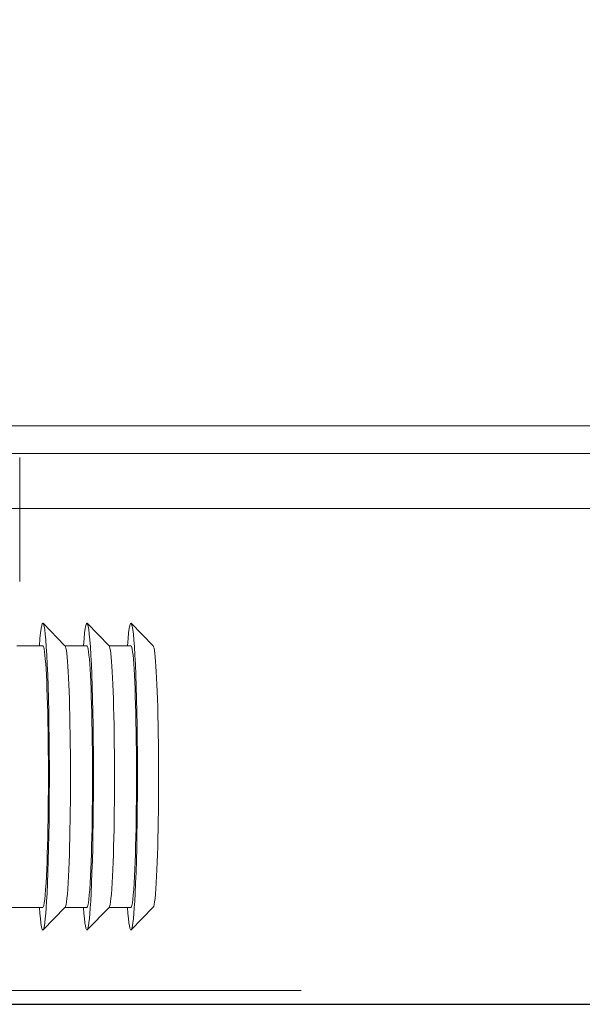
# Model space of a CAD drawing. Header units: millimetres. Extents: x 28291 to 177760, y -399809 to -170937.
# Tile 438 of 656: x 60436 to 60456, y -194641 to -194605. Entities that reach past the tile are written whole.
import ezdxf

# ---------------------------------------------------------------- set-up
doc = ezdxf.new("R2010")
doc.units = ezdxf.units.MM
doc.linetypes.add('DASHDOT', pattern=[25.4, 12.7, -6.35, 0, -6.35])
doc.layers.get('0').update_dxf_attribs({"lineweight": 0})
for name, color, linetype, lineweight in [('!! 0_ Istn-sciany', 3, 'Continuous', 30), ('!! 2_POSADZKA OBRYS', 181, 'Continuous', 0), ('0-osie-liniA', 14, 'DASHDOT', 5)]:
    doc.layers.add(name, color=color, linetype=linetype, lineweight=lineweight)
doc.layers.add('!! 1_drzwi-linia - zrealizowane', color=7, linetype='Continuous', lineweight=5, true_color=0x7a7a7a)
doc.layers.add('!! 2 ZABUDOWA GK-MDF', color=7, linetype='Continuous', lineweight=13, true_color=0x7a7a7a)
doc.layers.add('!!_@ wypos sanit nd', color=7, linetype='Continuous', lineweight=0, plot=False)

# ---------------------------------------------------------------- blocks, each defined once
blk = doc.blocks.new('A$Cff2eaf8b')
for points in [[(-0.24945, 0.09108), (-0.24147, 0.09927)], [(-0.24136, 0.09113), (-0.23342, 0.09113), (-0.22548, 0.09927)], [(-0.22538, 0.09113), (-0.21743, 0.09113), (-0.2095, 0.09927)], [(-0.19567, 0.09113), (-0.20939, 0.09113)], [(-0.24945, -0.00383), (-0.24147, -0.01202)], [(-0.24136, -0.00387), (-0.23342, -0.00387), (-0.22548, -0.01202)], [(-0.22538, -0.00387), (-0.21743, -0.00387), (-0.2095, -0.01202)], [(-0.2, -0.00387), (-0.20939, -0.00387)], [(-0.20099, -0.02721), (-0.20099, -0.0722)]]:
    blk.add_lwpolyline(points)
for centre, major_axis, start_param, end_param in [((-0.24136, 0.04363), (0, 0.0557), 5.733752, 6.988802), ((-0.22538, 0.04363), (0, 0.0557), 5.733752, 6.988802), ((-0.20939, 0.04363), (0, 0.0557), 5.733752, 6.988802), ((-0.24936, 0.04363), (0, 0.0475), 0.043665, 0.705617), ((-0.24136, 0.04363), (0, 0.0475), 0, 0.705617), ((-0.23337, 0.04363), (0, 0.0475), 0.043665, 0.705617), ((-0.22538, 0.04363), (0, 0.0475), 0, 0.705617), ((-0.21739, 0.04363), (0, 0.0475), 0.043665, 0.705617), ((-0.20939, 0.04363), (0, 0.0475), 0, 0.705617), ((-0.24136, 0.04363), (0, 0.0557), 0.705617, 3.691026), ((-0.22538, 0.04363), (0, 0.0557), 0.705617, 3.691026), ((-0.20939, 0.04363), (0, 0.0557), 0.705617, 3.691026), ((-0.24936, 0.04363), (0, 0.0475), 0.705617, 3.097928), ((-0.24136, 0.04363), (0, 0.0475), 0.705617, 3.141593), ((-0.23337, 0.04363), (0, 0.0475), 0.705617, 3.097928), ((-0.22538, 0.04363), (0, 0.0475), 0.705617, 3.141593), ((-0.21739, 0.04363), (0, 0.0475), 0.705617, 3.097928), ((-0.20939, 0.04363), (0, 0.0475), 0.705617, 3.141593)]:
    blk.add_ellipse(centre, major_axis=major_axis, ratio=0.04256, start_param=start_param, end_param=end_param)
blk = doc.blocks.new('BLOK OSI')
at = {"layer": '0-osie-liniA', "ltscale": 5}
blk.add_lwpolyline([(48639.25763, -194702.0883), (55442.2848, -194702.0883)], dxfattribs=at)

msp = doc.modelspace()

# ---------------------------------------------------------------- linework, layer by layer
at = {"layer": '!! 0_ Istn-sciany'}
msp.add_lwpolyline([(60216.56735, -194641.12813), (60472.56735, -194641.12813)], dxfattribs=at)
at = {"layer": '!! 2 ZABUDOWA GK-MDF'}
for points in [[(60372.56735, -194621.12813), (60472.56735, -194621.12813)], [(60372.56735, -194623.12813), (60472.56735, -194623.12813)]]:
    msp.add_lwpolyline(points, dxfattribs=at)
at = {"layer": '!! 2_POSADZKA OBRYS'}
for points in [[(60270.56735, -194621.12813), (60472.56735, -194621.12813), (60472.56735, -194505.12813), (60498.56735, -194505.12813), (60498.56735, -194353.12813), (60270.56735, -194353.12813), (60270.56735, -194368.12813), (60258.56735, -194368.12813), (60258.56735, -194470.12813), (60270.56735, -194470.12813)], [(60271.56735, -194620.12813), (60471.56735, -194620.12813), (60471.56735, -194504.12813), (60497.56735, -194504.12813), (60497.56735, -194354.12813), (60271.56735, -194354.12813), (60271.56735, -194369.12813), (60258.56735, -194369.12809), (60258.56735, -194469.12809), (60271.56735, -194469.12813)]]:
    msp.add_lwpolyline(points, close=True, dxfattribs=at)

# ---------------------------------------------------------------- block references
at = {"layer": '!! 1_drzwi-linia - zrealizowane'}
msp.add_blockref('BLOK OSI', (8819.85593, 61.46017), dxfattribs=at)
at = {"layer": '!!_@ wypos sanit nd', "xscale": 100, "yscale": 100, "zscale": 100, "rotation": 180}
msp.add_blockref('A$Cff2eaf8b', (60415.60353, -194628.49768), dxfattribs=at)

doc.saveas('drawing.dxf')
